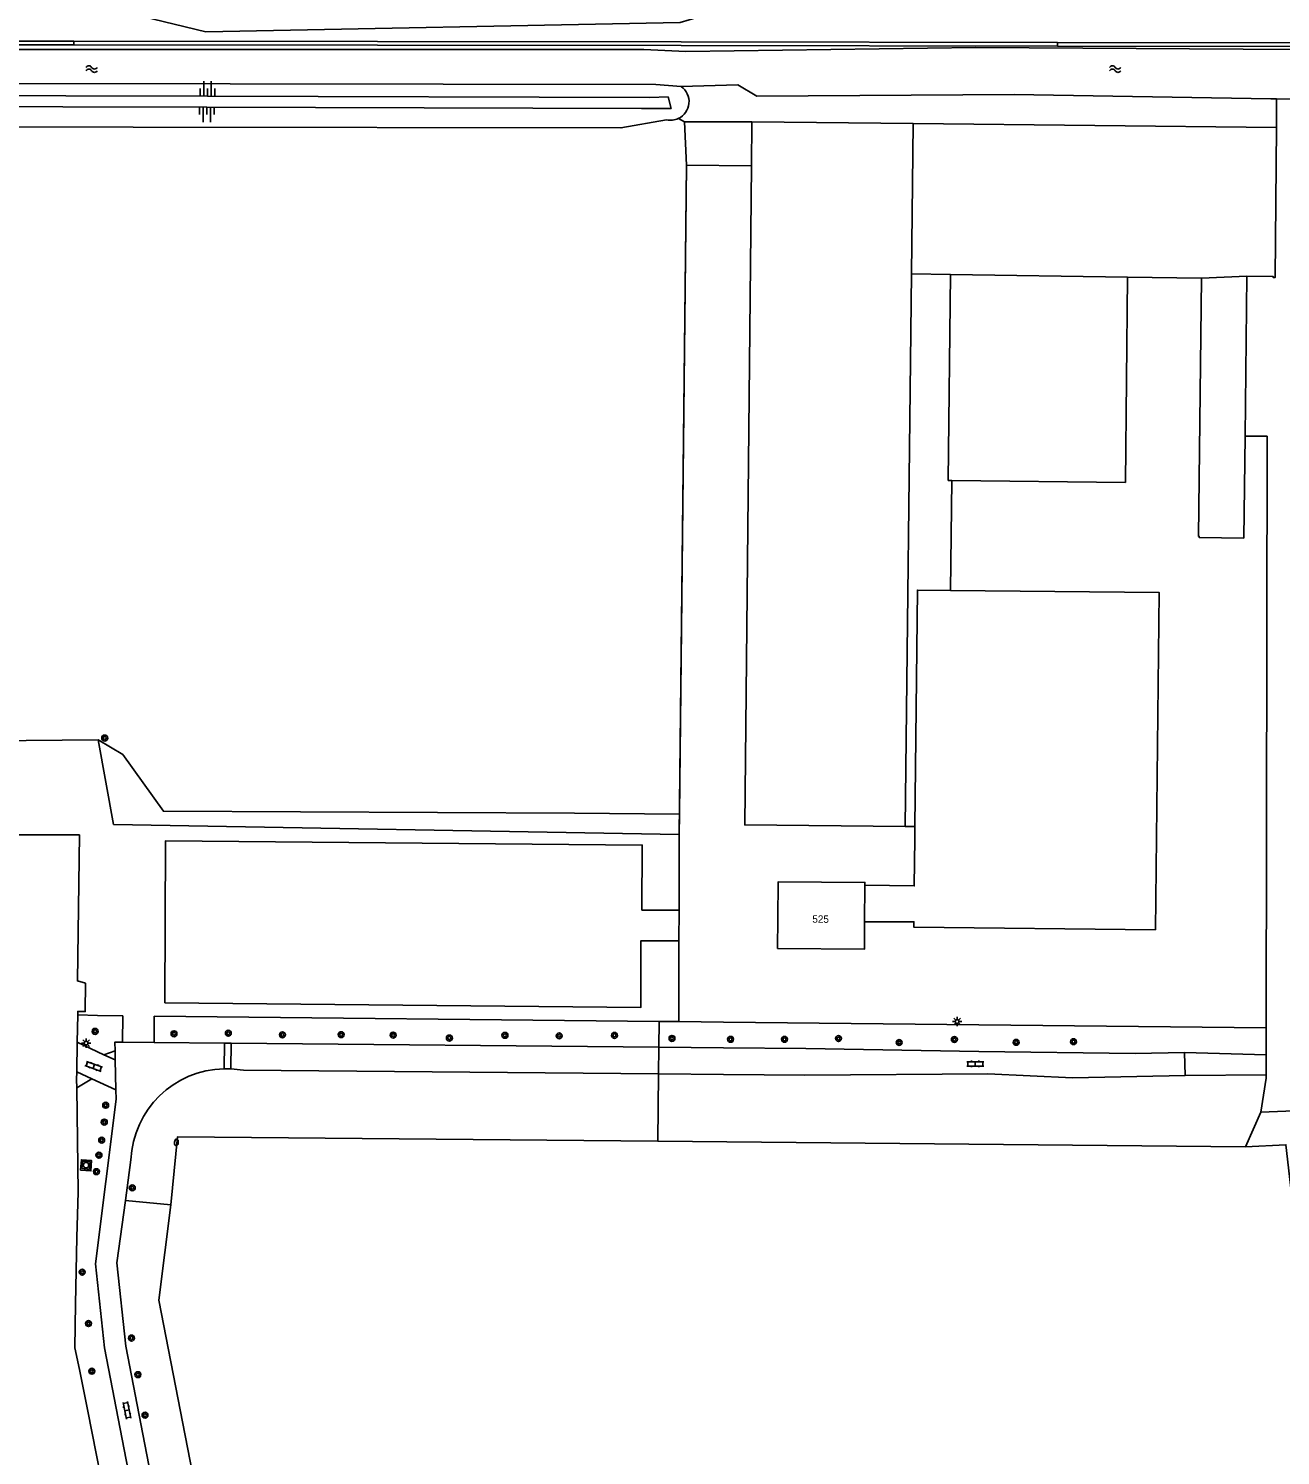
# Model space of a CAD drawing. Extents: x 125000 to 129004, y 397500 to 399008.
# Drawn here: x 126906.2 to 127075.2, y 397812.6 to 398005.2 of the extents above; entities that cross this region are included whole.
import ezdxf

# ---------------------------------------------------------------- set-up
doc = ezdxf.new("R2010")
doc.units = 0
for name, color, linetype in [('gg-afsc-draadraster', 7, 'Continuous'), ('gg-afsc-faunaraster', 7, 'Continuous'), ('gg-afsc-hekwerk', 7, 'Continuous'), ('gg-afsc-lijn draadraster', 7, 'Continuous'), ('gg-anno-huisnummerreeks BGT', 7, 'Continuous'), ('gg-bbg-bijgebouw', 7, 'Continuous'), ('gg-bbg-hoofdgebouw', 7, 'Continuous'), ('gg-bbg-luifel en loopbrug', 7, 'Continuous'), ('gg-bbg-tussenscheiding', 7, 'Continuous'), ('gg-knt-BGT kruinlijn', 7, 'Continuous'), ('gg-knt-bovenkant onderkant talud', 7, 'Continuous'), ('gg-knt-bronhoudergrens', 7, 'Continuous'), ('gg-knt-onverhard', 7, 'Continuous'), ('gg-knt-verharding', 7, 'Continuous'), ('gg-kntw-bovenkant insteek waterloop', 7, 'Continuous'), ('gt-grn-groengrens', 7, 'Continuous'), ('gt-symb-boom', 7, 'Continuous'), ('gt-symb-brandkraan', 7, 'Continuous'), ('gt-symb-klinker verharding', 7, 'Continuous'), ('gt-symb-lichtmast', 7, 'Continuous'), ('gt-symb-rioolschacht', 7, 'Continuous'), ('gt-symb-talud symbool', 7, 'Continuous'), ('gt-symb-watersymbool', 7, 'Continuous'), ('gx-grn-maaiveld', 7, 'Continuous')]:
    doc.layers.add(name, color=color, linetype=linetype)

# ---------------------------------------------------------------- blocks, each defined once
blk = doc.blocks.new('gt0-WA')
at = {"layer": 'gt-symb-watersymbool'}
for centre, start, end in [((-0.32, 0.02), 28.0725, 151.9275), ((0.43, 0.42), 208.0725, 331.9275), ((-0.32, -0.43), 28.0725, 151.9275), ((0.43, -0.03), 208.0725, 331.9275)]:
    blk.add_arc(centre, 0.425, start, end, dxfattribs=at)
blk = doc.blocks.new('gt0-BOOM')
at = {"layer": 'gt-symb-boom'}
for radius in [0.4, 0.2]:
    blk.add_circle((0, 0), radius, dxfattribs=at)
blk = doc.blocks.new('gt0-LMAST')
at = {"layer": 'gt-symb-lichtmast'}
for p, q in [((-0.18, 0.17), (-0.45, 0.44)), ((-0.01, 0.25), (-0.01, 0.62)), ((0.17, 0.17), (0.44, 0.44)), ((-0.26, 0), (-0.63, 0)), ((-0.18, -0.18), (-0.45, -0.45)), ((-0.01, -0.25), (-0.01, -0.63)), ((0.44, -0.45), (0.17, -0.18)), ((0.24, 0), (0.62, 0))]:
    blk.add_line(p, q, dxfattribs=at)
blk.add_circle((-0.01, 0), 0.25, dxfattribs=at)
blk = doc.blocks.new('gt0-KL1')
at = {"layer": 'gt-symb-klinker verharding'}
for p, q in [((-1.15, 0.3), (1.15, 0.3)), ((-1, -0.3), (-1, 0.3)), ((-0.5, 0.3), (-0.5, 0.45)), ((0, -0.3), (0, 0.3)), ((0.5, 0.3), (0.5, 0.45)), ((1, -0.3), (1, 0.3)), ((-1.15, -0.3), (1.15, -0.3)), ((-0.5, -0.45), (-0.5, -0.3)), ((0.5, -0.45), (0.5, -0.3))]:
    blk.add_line(p, q, dxfattribs=at)
blk = doc.blocks.new('gt0-TALUD_1')
at = {"layer": 'gt-symb-talud symbool'}
for p, q in [((-1, -1), (-1, 0)), ((-0.5, -2), (-0.5, 0)), ((0, -1), (0, 0)), ((0.5, -2), (0.5, 0)), ((1, -1), (1, 0))]:
    blk.add_line(p, q, dxfattribs=at)
blk = doc.blocks.new('gt0-BR')
at = {"layer": 'gt-symb-brandkraan'}
for centre, radius, start, end in [((-0.24, 0), 0.206, 107.5669, 252.4331), ((0.6, -2.66), 3, 106.892, 107.5669), ((0, -0.69), 0.938, 73.108, 106.892), ((-0.6, -2.66), 3, 72.4331, 73.108), ((0.24, 0), 0.206, 287.567, 72.4331), ((0.6, 2.66), 3, 252.4331, 253.108), ((0, 0.69), 0.938, 253.108, 286.8921), ((-0.6, 2.66), 3, 286.8921, 287.567)]:
    blk.add_arc(centre, radius, start, end, dxfattribs=at)
blk = doc.blocks.new('gt0-RS')
at = {"layer": 'gt-symb-rioolschacht'}
blk.add_lwpolyline([(-0.5, -0.5), (0.5, -0.5), (0.5, 0.5), (-0.5, 0.5)], close=True, dxfattribs=at)
blk.add_circle((0, 0), 0.375, dxfattribs=at)

msp = doc.modelspace()

# ---------------------------------------------------------------- linework, layer by layer
at = {"layer": 'gg-afsc-draadraster'}
for q in [(126993.9, 397993.03), (127003.83, 397992.6)]:
    msp.add_line((126994.72, 397992.6), q, dxfattribs=at)
at = {"layer": 'gg-afsc-faunaraster'}
msp.add_line((126841.28, 398003.03), (126912.32, 398002.97), dxfattribs=at)
for points in [[(126912.32, 398002.97), (126994.28, 398002.9), (127045.07, 398002.82)], [(127128.64, 398002.19), (127077.4, 398002.76), (127045.07, 398002.82)]]:
    msp.add_lwpolyline(points, dxfattribs=at)
at = {"layer": 'gg-afsc-hekwerk'}
for p, q in [((126912.78, 397868.4), (126912.85, 397872.11)), ((126991.27, 397867.74), (126991.3, 397871.2)), ((126912.71, 397864.4), (126912.78, 397868.4)), ((126991.24, 397864.11), (126991.27, 397867.74)), ((126991.15, 397855.04), (126991.24, 397864.11))]:
    msp.add_line(p, q, dxfattribs=at)
for points in [[(126912.85, 397872.11), (126912.86, 397872.56), (126913.86, 397872.54), (126913.9, 397876.38)], [(126912.85, 397872.11), (126912.86, 397872.56), (126913.86, 397872.54), (126913.9, 397876.38)], [(126912.71, 397862.25), (126912.69, 397863.38), (126912.71, 397864.4)], [(126912.71, 397862.25), (126912.89, 397848.18), (126912.74, 397842.09), (126912.56, 397833.07), (126912.46, 397827.17), (126913.09, 397824.23), (126914.22, 397818.62), (126917.04, 397804.22), (126916.36, 397804.09)]]:
    msp.add_lwpolyline(points, dxfattribs=at)
at = {"layer": 'gg-afsc-lijn draadraster'}
for p, q in [((126994.72, 397992.6), (126993.9, 397993.03)), ((127003.83, 397992.6), (126994.72, 397992.6)), ((126994.02, 397896.41), (126917.68, 397897.79))]:
    msp.add_line(p, q, dxfattribs=at)
for points in [[(126852.45, 397992), (126852.36, 397908.6), (126915.59, 397909.2), (126917.68, 397897.79)], [(126994.02, 397896.41), (126995, 397986.74), (127003.77, 397986.65)]]:
    msp.add_lwpolyline(points, dxfattribs=at)
at = {"layer": 'gg-bbg-bijgebouw'}
for p, q in [((127003.77, 397986.65), (127003.83, 397992.6)), ((127003.83, 397992.6), (127025.59, 397992.36)), ((127074.62, 397991.83), (127025.59, 397992.36)), ((127025.37, 397972.06), (127024.49, 397897.51)), ((127025.37, 397972.06), (127030.63, 397972)), ((127070.37, 397950.16), (127070.62, 397971.75)), ((127054.52, 397971.62), (127064.52, 397971.5)), ((127025.8, 397895.85), (127025.82, 397897.49))]:
    msp.add_line(p, q, dxfattribs=at)
for points in [[(127070.62, 397971.75), (127074.19, 397971.71), (127074.19, 397971.58), (127074.42, 397971.58), (127074.62, 397991.83)], [(127024.49, 397897.51), (127002.87, 397897.72), (127003.77, 397986.65)], [(127030.63, 397972), (127030.32, 397944.21), (127030.82, 397944.21)], [(127030.82, 397944.21), (127054.23, 397943.93), (127054.52, 397971.62)], [(127064.52, 397971.5), (127064.11, 397936.64), (127064.2, 397936.64), (127064.2, 397936.5), (127070.21, 397936.42), (127070.37, 397950.16)], [(127025.82, 397897.49), (127026.17, 397929.41), (127030.64, 397929.36)], [(127030.64, 397929.36), (127058.8, 397929.06), (127058.29, 397883.55)], [(127025.8, 397895.85), (127025.73, 397889.48), (127019.07, 397889.59)], [(127058.29, 397883.55), (127025.69, 397883.9), (127025.7, 397884.65), (127019.04, 397884.65)]]:
    msp.add_lwpolyline(points, dxfattribs=at)
at = {"layer": 'gg-bbg-hoofdgebouw'}
msp.add_line((127007.26, 397881.06), (127007.31, 397885.11), dxfattribs=at)
for points in [[(127007.31, 397885.11), (127007.36, 397890.03), (127019.07, 397889.95), (127019.07, 397889.59)], [(127019.04, 397884.65), (127019.01, 397880.95), (127007.26, 397881.06)]]:
    msp.add_lwpolyline(points, dxfattribs=at)
at = {"layer": 'gg-bbg-luifel en loopbrug'}
for p, q in [((127030.82, 397944.21), (127030.64, 397929.36)), ((127024.49, 397897.51), (127025.82, 397897.49))]:
    msp.add_line(p, q, dxfattribs=at)
at = {"layer": 'gg-bbg-tussenscheiding'}
for p, q in [((127025.59, 397992.36), (127025.37, 397972.06)), ((127030.63, 397972), (127054.52, 397971.62)), ((127064.52, 397971.5), (127070.62, 397971.75)), ((127019.04, 397884.65), (127019.07, 397889.59))]:
    msp.add_line(p, q, dxfattribs=at)
at = {"layer": 'gg-knt-BGT kruinlijn'}
msp.add_lwpolyline([(126849.08, 397886.65), (126848.54, 397888.82), (126848.69, 397939.06), (126848.58, 397942.29), (126848.85, 397993.2), (126850.57, 397994.57), (126871.89, 397994.7), (126930.26, 397994.56), (126988.95, 397994.4), (126992.93, 397994.4), (126992.51, 397995.94), (126990.05, 397995.85), (126930.35, 397996.07), (126873.02, 397996.17), (126849.18, 397996.23), (126847.11, 397996.35), (126847.12, 397994.17), (126847.08, 397947.75), (126846.89, 397941.35), (126846.89, 397888.85), (126847.29, 397885.77)], dxfattribs=at)
at = {"layer": 'gg-knt-bovenkant onderkant talud'}
msp.add_lwpolyline([(126852.45, 397992), (126854.49, 397991.97), (126986.14, 397991.77), (126992.31, 397992.85)], dxfattribs=at)
for radius, start, end in [(2.52, 295.1844, 54.4912), (2.51, 258.1017, 295.2427)]:
    msp.add_arc((126992.82, 397995.31), radius, start, end, dxfattribs=at)
at = {"layer": 'gg-knt-bronhoudergrens'}
for p, q in [((126993.99, 397886.22), (126994.02, 397896.41)), ((126993.96, 397871.17), (126993.98, 397882.09))]:
    msp.add_line(p, q, dxfattribs=at)
msp.add_lwpolyline([(126882.06, 397896.36), (126913.07, 397896.36), (126912.81, 397876.67), (126913.9, 397876.38)], dxfattribs=at)
at = {"layer": 'gg-knt-onverhard'}
for p, q in [((126918.91, 397868.4), (126918.93, 397871.94)), ((126923.14, 397871.9), (126923.14, 397868.36)), ((127073.24, 397866.68), (127062.22, 397866.99)), ((127073.23, 397864), (127062.28, 397863.92))]:
    msp.add_line(p, q, dxfattribs=at)
at = {"layer": 'gg-knt-verharding'}
for p, q in [((126993.98, 397882.09), (126993.99, 397886.22)), ((126916.39, 397866.71), (126912.78, 397868.4)), ((126918.91, 397868.4), (126923.14, 397868.36)), ((126923.14, 397868.36), (126932.65, 397868.28)), ((126932.65, 397868.28), (126932.62, 397864.82)), ((126932.65, 397868.28), (126933.55, 397868.27)), ((126933.55, 397868.27), (126933.52, 397864.8)), ((126933.55, 397868.27), (126991.27, 397867.74)), ((126917.88, 397867.24), (126916.39, 397866.71)), ((126917.91, 397866), (126916.39, 397866.71)), ((126917.91, 397866), (126917.88, 397867.24)), ((126917.99, 397861.95), (126917.91, 397866)), ((126991.27, 397867.74), (127000, 397867.66)), ((127000, 397867.66), (127011.09, 397867.56)), ((127062.22, 397866.99), (127062.28, 397863.92)), ((126912.71, 397864.4), (126914.77, 397863.45)), ((126935.2, 397864.61), (126991.24, 397864.11)), ((126991.24, 397864.11), (127000, 397864.03)), ((127000, 397864.03), (127010.95, 397863.93)), ((126912.71, 397862.25), (126914.77, 397863.45)), ((126914.77, 397863.45), (126917.99, 397861.95)), ((126919.28, 397847.03), (126920.03, 397852.54))]:
    msp.add_line(p, q, dxfattribs=at)
for points in [[(126908.79, 398009.96), (126930.15, 398004.73), (126994.14, 398005.97), (126996.57, 398006.69)], [(126993.99, 397886.22), (126988.98, 397886.22), (126989.03, 397895), (126924.71, 397895.59), (126924.61, 397873.73), (126988.84, 397873.1), (126988.84, 397882.09), (126993.98, 397882.09)], [(126917.88, 397867.24), (126917.86, 397868.41), (126918.91, 397868.4)], [(127062.22, 397866.99), (127055.54, 397866.87), (127034.44, 397867.15), (127011.09, 397867.56)], [(127062.28, 397863.92), (127047.1, 397863.61), (127035.68, 397864.12), (127010.95, 397863.93)], [(126954.38, 397632.4), (126927.62, 397769.48), (126916.45, 397827.16), (126915.26, 397838.51), (126918.02, 397860.69), (126917.99, 397861.95)], [(126913.22, 397851.12), (126914.62, 397851.02), (126914.71, 397852.43), (126913.35, 397852.53), (126913.22, 397851.12)], [(126949.52, 397672.09), (126930.37, 397770.33), (126919.32, 397827.4), (126918.13, 397838.61), (126919.28, 397847.03)]]:
    msp.add_lwpolyline(points, dxfattribs=at)
for centre, radius, start, end in [((126932.88, 397851.95), 12.87, 91.1555, 177.3699), ((126932.9, 397852.86), 11.96, 87.016, 91.3289), ((126932.89, 397852.02), 12.8, 79.6187, 87.1837)]:
    msp.add_arc(centre, radius, start, end, dxfattribs=at)
at = {"layer": 'gg-kntw-bovenkant insteek waterloop'}
for p, q in [((126994.29, 397997.36), (127001.94, 397997.58)), ((127074.61, 397995.67), (127077.72, 397995.65))]:
    msp.add_line(p, q, dxfattribs=at)
for points in [[(126989.24, 398002.36), (126994.89, 398002.1), (127034.05, 398002.63), (127077.33, 398002.36), (127129.06, 398001.52), (127133.24, 398005.31), (127142.97, 398017.88), (127155.18, 398021.08), (127156.01, 398022.14), (127156.79, 398039.23), (127155.52, 398050.24), (127155.43, 398053.44), (127156.73, 398062.23), (127156.38, 398073.51), (127156.09, 398108.32), (127156.44, 398117.24), (127157.06, 398125.35)], [(126845.08, 397885.12), (126842.27, 397884.21), (126840.6, 397885.43), (126840.3, 397948.48), (126840.95, 397957.81), (126840.94, 398001.3), (126842.05, 398002.35), (126989.24, 398002.36)], [(126994.29, 397997.36), (126990.85, 397997.64), (126847.21, 397997.85), (126845.93, 397997.55), (126845.67, 397996.23), (126845.51, 397886.21), (126845.08, 397885.12)], [(127001.94, 397997.58), (127004.48, 397996.05), (127039.24, 397996.26), (127073.87, 397995.67), (127074.61, 397995.67)]]:
    msp.add_lwpolyline(points, dxfattribs=at)
at = {"layer": 'gt-grn-groengrens'}
for p, q in [((126841.28, 398003.52), (126912.32, 398003.46)), ((126912.32, 398002.97), (126912.32, 398003.46)), ((127045.07, 398003.31), (127045.07, 398002.82)), ((127074.61, 397995.67), (127074.62, 397991.83)), ((126923.14, 397871.9), (126991.3, 397871.2)), ((126991.3, 397871.2), (126993.96, 397871.17)), ((126993.96, 397871.17), (127000, 397871.11)), ((127000, 397871.11), (127073.24, 397870.33)), ((127073.24, 397866.68), (127073.24, 397870.33)), ((127073.23, 397864), (127073.24, 397866.68)), ((127070.45, 397854.29), (127072.51, 397858.97)), ((127072.51, 397858.97), (127079.24, 397859.23)), ((127070.45, 397854.29), (126991.15, 397855.04)), ((126925.41, 397846.44), (126919.28, 397847.03))]:
    msp.add_line(p, q, dxfattribs=at)
for points in [[(126912.32, 398003.46), (126994.28, 398003.4), (127045.07, 398003.31)], [(127128.42, 398002.69), (127077.4, 398003.26), (127045.07, 398003.31)], [(127073.24, 397870.33), (127073.35, 397950.16), (127070.37, 397950.16)], [(126918.93, 397871.94), (126915.51, 397871.98), (126912.85, 397872.11)], [(127072.51, 397858.97), (127073.23, 397863.54), (127073.23, 397864)], [(126991.15, 397855.04), (126926.32, 397855.65), (126925.41, 397846.44)]]:
    msp.add_lwpolyline(points, dxfattribs=at)
at = {"layer": 'gx-grn-maaiveld'}
for p, q in [((126994.72, 397992.6), (126995, 397986.74)), ((126994.05, 397899.18), (126995, 397986.74)), ((126995, 397986.74), (127003.77, 397986.65)), ((126994.05, 397899.18), (126994.02, 397896.41))]:
    msp.add_line(p, q, dxfattribs=at)
for points in [[(126852.45, 397992), (126852.36, 397908.6), (126915.59, 397909.2), (126918.93, 397907.21), (126924.42, 397899.56), (126979.87, 397899.29), (126994.05, 397899.18)], [(127080.87, 397811.37), (127075.9, 397854.57), (127070.45, 397854.29)], [(126925.41, 397846.44), (126923.81, 397833.6), (126946.72, 397715.68)]]:
    msp.add_lwpolyline(points, dxfattribs=at)

# ---------------------------------------------------------------- block references
at = {"layer": 'gt-symb-boom'}
for p in [(126916.49, 397909.44), (126915.19, 397869.86), (126925.84, 397869.54), (126933.17, 397869.61), (126940.47, 397869.39), (126948.4, 397869.42), (126955.41, 397869.36), (126970.5, 397869.33), (126985.29, 397869.32), (126963, 397868.96), (126977.81, 397869.26), (126993.04, 397868.91), (127000.95, 397868.79), (127008.22, 397868.79), (127015.51, 397868.89), (127023.7, 397868.36), (127031.15, 397868.76), (127039.49, 397868.38), (127047.23, 397868.47), (126916.62, 397859.89), (126916.43, 397857.62), (126916.08, 397855.18), (126915.71, 397853.15), (126915.37, 397850.93), (126920.21, 397848.75), (126913.44, 397837.36), (126914.3, 397830.43), (126920.11, 397828.48), (126914.75, 397824), (126920.97, 397823.54), (126921.93, 397818.07)]:
    msp.add_blockref('gt0-BOOM', p, dxfattribs=at)
at = {"layer": 'gt-symb-brandkraan', "rotation": -95.71460786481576}
msp.add_blockref('gt0-BR', (126926.16, 397854.88), dxfattribs=at)
at = {"layer": 'gt-symb-klinker verharding'}
for p, rotation in [((126915.01, 397865.13), -19.630702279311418), ((126919.49, 397818.73), -79.10581701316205)]:
    msp.add_blockref('gt0-KL1', p, dxfattribs=dict(at, rotation=rotation))
msp.add_blockref('gt0-KL1', (127033.97, 397865.47), dxfattribs=at)
at = {"layer": 'gt-symb-lichtmast'}
for p in [(127031.52, 397871.18), (126913.98, 397868.28)]:
    msp.add_blockref('gt0-LMAST', p, dxfattribs=at)
at = {"layer": 'gt-symb-rioolschacht', "rotation": -7.152040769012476}
msp.add_blockref('gt0-RS', (126913.97, 397851.8), dxfattribs=at)
at = {"layer": 'gt-symb-talud symbool', "rotation": 180}
msp.add_blockref('gt0-TALUD_1', (126930.35, 397996.07), dxfattribs=at)
at = {"layer": 'gt-symb-talud symbool'}
msp.add_blockref('gt0-TALUD_1', (126930.26, 397994.56), dxfattribs=at)
at = {"layer": 'gt-symb-watersymbool'}
for p in [(126914.67, 397999.71), (127052.8, 397999.71)]:
    msp.add_blockref('gt0-WA', p, dxfattribs=at)

# ---------------------------------------------------------------- texts
at = {"layer": 'gg-anno-huisnummerreeks BGT'}
msp.add_text('525', height=1, rotation=359.5, dxfattribs=at).set_placement((127011.98, 397884.52))

doc.saveas('drawing.dxf')
